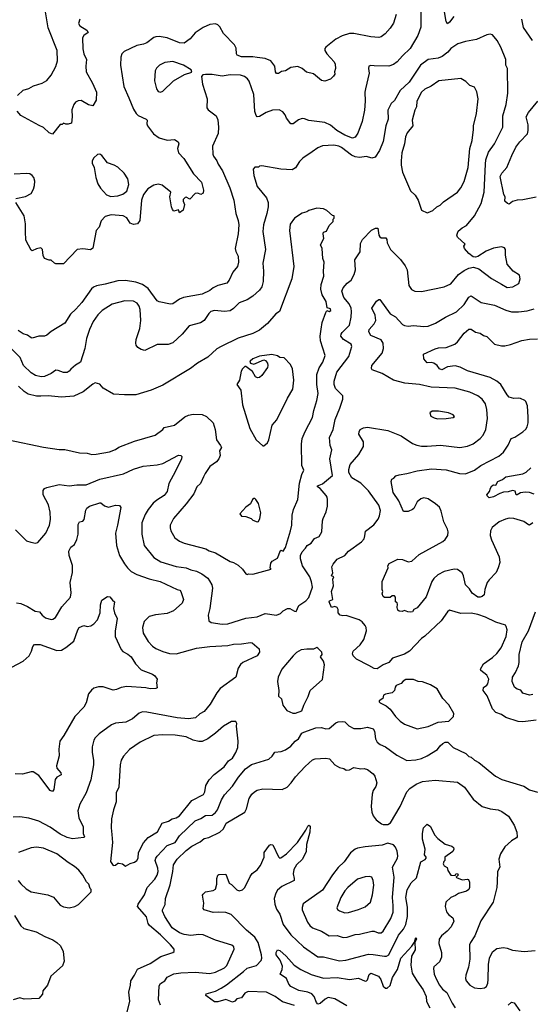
# Model space of a CAD drawing. Extents: x 1771496 to 1971148, y 471553 to 643630.
# Tile 664 of 702: x 1903614 to 1908152, y 555336 to 564089. Entities that reach past the tile are written whole.
import ezdxf

# ---------------------------------------------------------------- set-up
doc = ezdxf.new("R2010")
doc.units = 0

msp = doc.modelspace()

# ---------------------------------------------------------------- linework, layer by layer
at = {"layer": '0CON10XD'}
for points in [[(1903594.5, 563415), (1903645, 563462.5), (1903695, 563479.2), (1903737.7, 563502.3), (1903815, 563524.2), (1903855, 563548.8), (1903894, 563595), (1903935, 563673.3), (1903949.5, 563725), (1903946.9, 563815), (1903867.4, 564017.4), (1903838, 564195)], [(1906960.8, 564135), (1906935, 564057.5), (1906906.2, 564015), (1906861.2, 563965), (1906825, 563937.5), (1906805, 563931.9), (1906735, 563938.5), (1906585, 563967.3), (1906545, 563967.3), (1906481.2, 563945), (1906424.6, 563915.4), (1906334.4, 563845.6), (1906325.9, 563834.1), (1906326, 563815), (1906344, 563785), (1906407.5, 563715), (1906418, 563695), (1906422, 563655), (1906410.8, 563625), (1906413.8, 563605), (1906403.9, 563586.1), (1906375, 563560), (1906326.1, 563543.9), (1906295, 563550), (1906225, 563606.7), (1906162.1, 563622.1), (1906123.3, 563655), (1906085, 563672.5), (1906025, 563665.7), (1905976.7, 563635), (1905941.2, 563628.8), (1905915, 563610.8), (1905895, 563610), (1905886, 563625), (1905880.8, 563675), (1905846.2, 563725), (1905795, 563744.4), (1905725, 563753.8), (1905685, 563760), (1905585, 563758.2), (1905546, 563775), (1905540, 563785), (1905536.7, 563835), (1905521.9, 563865), (1905426, 563966), (1905394, 564025), (1905375, 564043.8), (1905355, 564052), (1905305, 564045.8), (1905245, 564019.2), (1905175, 563972), (1905130.2, 563919.8), (1905075, 563881.1), (1905033.8, 563885), (1904925, 563929.4), (1904855, 563939.4), (1904825, 563937.5), (1904805, 563930), (1904743.3, 563885), (1904715, 563872.9), (1904655, 563860.8), (1904543.8, 563806.2), (1904520.8, 563785), (1904511.9, 563755), (1904511.4, 563685), (1904539.4, 563495), (1904582.9, 563395), (1904624.3, 563295), (1904650, 563255), (1904667.9, 563237.9), (1904738.8, 563205), (1904746.2, 563195), (1904744, 563165), (1904750, 563145), (1904803.3, 563075), (1904855, 563038.8), (1904925, 563018.8), (1904990, 563025), (1905023.3, 563005), (1905027.5, 562985), (1905016.9, 562945), (1905026.6, 562906.6), (1905072.2, 562855), (1905158.7, 562718.7), (1905230.6, 562645), (1905248, 562575), (1905245, 562547.5), (1905225, 562536.7), (1905196.1, 562546.1), (1905175, 562543.8), (1905125, 562492.5), (1905095, 562512.5), (1905085, 562510), (1905068.3, 562491.7), (1905067.5, 562475), (1905080, 562445), (1905066.2, 562395), (1905035, 562372.5), (1905025, 562400), (1904985, 562387.5), (1904971.7, 562401.7), (1904962.5, 562425), (1904948.6, 562515), (1904957.5, 562555), (1904878.9, 562618.9), (1904845, 562628.6), (1904805, 562618), (1904753.8, 562586.2), (1904714.3, 562535), (1904695.6, 562484.4), (1904682.5, 562305), (1904660, 562275), (1904625, 562270), (1904595, 562281.2), (1904565, 562326.7), (1904535, 562346), (1904426.1, 562353.9), (1904375, 562341.2), (1904339.5, 562300.5), (1904320, 562245), (1904293.8, 562215), (1904265, 562057.5), (1904243.6, 562043.6), (1904175, 562053.3), (1904125, 562047.5), (1904005, 561920), (1903935, 561920), (1903922.5, 561925), (1903895, 561952.5), (1903875, 561952.5), (1903835, 561967.5), (1903821.7, 561991.7), (1903816.4, 562046.4), (1903801.7, 562061.7), (1903765, 562053.3), (1903726.1, 562033.9), (1903715, 562040), (1903668.8, 562128.8), (1903666.5, 562205), (1903667.3, 562275), (1903653.1, 562345), (1903578.8, 562465)], [(1904148, 564095), (1904138, 564055), (1904148.8, 564035), (1904210, 563995), (1904223.3, 563975), (1904185, 563948.8), (1904173, 563927), (1904175, 563830), (1904184.4, 563785), (1904206.9, 563735), (1904202, 563675), (1904206.2, 563625), (1904262, 563525), (1904296.2, 563445), (1904292.5, 563375), (1904265, 563322.5), (1904225, 563333.8), (1904160.3, 563370.3), (1904135, 563369.2), (1904110, 563355), (1904094, 563335), (1904077, 563287), (1904081.2, 563225), (1904075, 563170), (1904045, 563160), (1904025, 563160), (1904005, 563170), (1903991.7, 563158.3), (1903975, 563157.5), (1903905, 563072.5), (1903875, 563084.2), (1903825, 563130.8), (1903788.3, 563148.3), (1903625, 563237.5), (1903593.3, 563275)], [(1907179.5, 564155), (1907177.9, 564022.1), (1907152.4, 563947.6), (1907085, 563834.3), (1907015, 563768.6), (1906970, 563715), (1906935, 563690), (1906895, 563677.5), (1906765, 563678), (1906735, 563683.3), (1906717.5, 563675), (1906714, 563655), (1906719.2, 563615), (1906686.3, 563473.7), (1906680, 563445), (1906683.5, 563365), (1906677.1, 563285), (1906657.1, 563185), (1906619.6, 563080.4), (1906594.5, 563045.5), (1906573, 563037), (1906505, 563062.3), (1906433.1, 563105), (1906375, 563150.5), (1906325, 563174.4), (1906182.3, 563192.3), (1906145, 563209.2), (1906125, 563211.2), (1906091.7, 563198.3), (1906045.9, 563164.1), (1906025, 563163.3), (1905985, 563213.3), (1905972, 563245), (1905951.3, 563271.3), (1905918.7, 563288.7), (1905860, 563285), (1905805, 563264.4), (1905745, 563230), (1905725, 563226.2), (1905715, 563236.7), (1905704, 563274), (1905694.6, 563424.6), (1905653, 563543), (1905638.8, 563565), (1905613.2, 563583.2), (1905575, 563597.5), (1905485, 563600), (1905415, 563588), (1905325, 563601.2), (1905265, 563602), (1905242, 563598), (1905230, 563585), (1905238, 563515), (1905279.2, 563385), (1905276.7, 563305), (1905288.3, 563288.3), (1905361.2, 563235), (1905375, 563200), (1905381.9, 563135), (1905377, 563077), (1905328.6, 562965), (1905330, 562895), (1905336.9, 562875), (1905366, 562836), (1905378.1, 562805), (1905416.9, 562745), (1905482.2, 562595), (1905516.5, 562485), (1905534.4, 562365), (1905556.9, 562305), (1905560.6, 562265), (1905555.8, 562185), (1905528, 562055), (1905535, 562027.5), (1905557.1, 561987.1), (1905558.9, 561935), (1905550, 561895), (1905508.8, 561845), (1905476, 561775), (1905455, 561748), (1905375, 561726), (1905334.4, 561705.6), (1905305, 561680.8), (1905235, 561648.2), (1905071.2, 561618.8), (1905035.8, 561604.2), (1904975.6, 561564.4), (1904955, 561561.2), (1904855, 561580), (1904835, 561588.8), (1904755, 561700.6), (1904706.1, 561736.1), (1904645, 561757.3), (1904555, 561770), (1904485, 561768.8), (1904375, 561737.5), (1904296.9, 561723.1), (1904268.8, 561711.2), (1904253.1, 561696.9), (1904165.7, 561575), (1904114.3, 561515), (1904065, 561470), (1904015, 561390), (1903895, 561318), (1903856.5, 561283.5), (1903835, 561276), (1903785, 561276.2), (1903725, 561258.8), (1903715, 561261.2), (1903685, 561284), (1903645, 561295.8), (1903600, 561325)], [(1907471.7, 564118.3), (1907435, 564068), (1907415, 564053.8), (1907405, 564072.5), (1907386.4, 564176.4)], [(1908170, 563905), (1908090.5, 564020.5), (1908075.5, 564095)], [(1906641.6, 562098.4), (1906660.4, 562135), (1906740.5, 562219.5), (1906775, 562236.9), (1906796, 562235), (1906806.2, 562175), (1906815, 562157.5), (1906825, 562151.2), (1906869.3, 562149.3), (1906876.7, 562135), (1906878.8, 562105), (1906910.8, 562045), (1906997, 561957), (1907039.7, 561899.7), (1907057.5, 561865), (1907072, 561725), (1907095, 561690), (1907125, 561676.2), (1907185, 561672), (1907385, 561714.3), (1907445, 561742.5), (1907515, 561822.9), (1907565, 561860.6), (1907605, 561881.4), (1907648.3, 561888.3), (1907694.2, 561874.2), (1907808.3, 561788.3), (1907895, 561738.2), (1907945, 561708.2), (1907995.4, 561714.6), (1908051.2, 561745), (1908061.9, 561785), (1908057, 561817), (1908000.5, 561855), (1907946.2, 561915), (1907930, 561995), (1907930, 562045), (1907921.2, 562061.2), (1907895, 562070), (1907825, 562058.1), (1907758.6, 562031.4), (1907685, 561984), (1907665, 561978), (1907645, 561981.2), (1907605, 562012), (1907567.5, 562055), (1907562, 562075), (1907573.3, 562095), (1907506, 562155), (1907497.5, 562175), (1907510.3, 562209.7), (1907545, 562239.2), (1907585, 562259.2), (1907654.6, 562345.4), (1907714.4, 562455), (1907741.1, 562555), (1907754.6, 562804.6), (1907757.9, 562845), (1907779.1, 562910.9), (1907832.2, 562985), (1907908.6, 563135), (1907908.5, 563235), (1907936.5, 563335), (1907953.1, 563435), (1907949.2, 563655), (1907934.4, 563685), (1907934.2, 563735), (1907890, 563845), (1907858, 563905), (1907815.9, 563955.9), (1907795, 563961.2), (1907765, 563956.2), (1907675, 563914.2), (1907575, 563895.7), (1907506.4, 563873.6), (1907445.4, 563834.6), (1907419.8, 563800.2), (1907369.1, 563760.9), (1907333.6, 563746.4), (1907245, 563734.2), (1907177.1, 563685), (1907075.5, 563535), (1906995, 563460.6), (1906945, 563370), (1906914.6, 563345.4), (1906886.9, 563285), (1906889.4, 563205), (1906869.4, 563145), (1906844.5, 563005.5), (1906812.1, 562927.9), (1906772.4, 562867.6), (1906745, 562859.4), (1906695, 562872.9), (1906635, 562865.3), (1906595, 562870.4), (1906563.1, 562885), (1906475, 562952.3), (1906450, 562965), (1906405, 562974.6), (1906305, 562968.9), (1906265, 562951.4), (1906213.3, 562915), (1906130.9, 562859.1), (1906100.9, 562829.1), (1906065, 562773.8), (1906035, 562755.8), (1905935, 562759.6), (1905765, 562790), (1905745, 562786.7), (1905735, 562777.5), (1905703, 562777), (1905690, 562760), (1905694.3, 562705), (1905726, 562605), (1905808.6, 562505), (1905821.1, 562465), (1905823.3, 562425), (1905811.5, 562365), (1905780, 562265), (1905773.5, 562205), (1905800, 562045), (1905774.4, 561925), (1905781.9, 561855), (1905778.6, 561761.4), (1905764.6, 561715.4), (1905744.4, 561685), (1905687.4, 561632.6), (1905635, 561599.4), (1905565, 561572.9), (1905515, 561522.9), (1905485, 561502.2), (1905435, 561495.4), (1905345.4, 561504.6), (1905313.9, 561496.1), (1905295, 561478), (1905255, 561414.2), (1905220, 561395), (1905120.9, 561369.1), (1905058.6, 561295), (1904973.8, 561216.2), (1904935, 561202.5), (1904835, 561200.9), (1904725, 561149.5), (1904695, 561156.4), (1904665.4, 561175), (1904650, 561195), (1904645.4, 561215), (1904648.2, 561245), (1904681.2, 561345), (1904692.1, 561415), (1904683.6, 561513.6), (1904675, 561543.3), (1904657.8, 561567.8), (1904625, 561586.7), (1904549.3, 561590.7), (1904435, 561560), (1904347.4, 561502.6), (1904308.1, 561465), (1904267.5, 561405), (1904233.9, 561336.1), (1904206.7, 561255), (1904194.2, 561165.8), (1904155.5, 561045), (1904111.2, 561018.8), (1904067.4, 560982.6), (1904055, 560964), (1904035, 560952.9), (1904005, 560951.9), (1903955, 560972), (1903935, 560974), (1903893.8, 560945), (1903835, 560917.8), (1903805, 560915.7), (1903755, 560925.7), (1903715, 560950), (1903646.9, 561015), (1903618.5, 561085), (1903485, 561219.5)], [(1904865, 563444.2), (1904887.4, 563452.6), (1904980, 563545), (1905078.3, 563601.7), (1905145, 563622.5), (1905137.5, 563645), (1905070, 563685), (1904975, 563717.8), (1904905, 563709.4), (1904855.5, 563684.5), (1904831.1, 563658.9), (1904818.6, 563635), (1904811.9, 563545), (1904828.6, 563475), (1904845, 563452), (1904865, 563444.2)], [(1907235, 562372), (1907245, 562374), (1907285, 562392), (1907321.2, 562425), (1907350.3, 562439.7), (1907381.3, 562468.7), (1907505, 562557.1), (1907535.3, 562594.7), (1907565, 562651.2), (1907600.5, 562775), (1907614.6, 562945), (1907635.5, 563015), (1907647.6, 563112.4), (1907645.7, 563145), (1907674.4, 563255.6), (1907688.6, 563385), (1907677, 563447), (1907655, 563490), (1907615, 563504), (1907578.9, 563538.9), (1907535, 563565.8), (1907337.5, 563545), (1907269.3, 563499.3), (1907215, 563470.6), (1907185, 563445.6), (1907143.5, 563365), (1907139.5, 563315), (1907125.6, 563285), (1907101.1, 563195), (1907107.5, 563145), (1907058.5, 563085), (1907041.5, 563048.5), (1907033, 562987), (1907010, 562905), (1907004.4, 562835), (1907004.3, 562795), (1907015.8, 562735), (1907087.6, 562567.6), (1907129.1, 562529.1), (1907156, 562485), (1907186.2, 562396.2), (1907235, 562372)], [(1908205, 562510.8), (1908085, 562488), (1908034.3, 562485.7), (1907995, 562472), (1907965, 562450.8), (1907950, 562455), (1907924.5, 562475), (1907927.9, 562515), (1907915.5, 562535), (1907884.6, 562695), (1907897.5, 562725), (1907944.5, 562775), (1907987.6, 562882.4), (1908024.5, 562955), (1908060, 563005), (1908126.7, 563075), (1908133.5, 563105), (1908131.8, 563155), (1908115.6, 563225), (1908136.7, 563265), (1908218.6, 563365)], [(1904425, 562517.1), (1904485, 562523.1), (1904531.3, 562538.7), (1904565.7, 562565), (1904585.6, 562625), (1904575, 562676), (1904541.4, 562725), (1904485, 562778), (1904455, 562796), (1904395.8, 562815.8), (1904345, 562881.2), (1904325, 562893.8), (1904305, 562892), (1904272.5, 562862.5), (1904258.8, 562835), (1904258.8, 562815), (1904276.7, 562775), (1904290.8, 562685), (1904308.8, 562628.8), (1904331.5, 562591.5), (1904385, 562531.2), (1904425, 562517.1)], [(1903581.2, 562498.8), (1903665, 562517.5), (1903715, 562545.7), (1903736.6, 562583.4), (1903745.4, 562615), (1903749.6, 562655), (1903741.1, 562685), (1903725.4, 562705.4), (1903705, 562718.9), (1903675, 562723.3), (1903565, 562715.8)], [(1905635, 559157.5), (1905647, 559163), (1905685, 559161.2), (1905850, 559205), (1905840, 559215), (1905845, 559257.5), (1905856.7, 559275), (1905905, 559302), (1905930.7, 559369.3), (1905935, 559372.5), (1905955, 559363.3), (1905975, 559396.7), (1906021.5, 559545), (1906032.5, 559595), (1906035, 559683.8), (1906047.8, 559735), (1906084.5, 559824.5), (1906101.4, 559968.6), (1906122, 560045), (1906140, 560085), (1906122.9, 560125), (1906117.1, 560315), (1906124.3, 560365), (1906150.9, 560429.1), (1906216.4, 560553.6), (1906227.1, 560615), (1906255.5, 560704.5), (1906265.5, 560765), (1906254.6, 560845), (1906256, 560934), (1906275, 560994), (1906308.9, 561045), (1906330, 561105), (1906288.5, 561235), (1906283.6, 561275), (1906292, 561338), (1906302.8, 561397.2), (1906335, 561486.7), (1906345, 561503.3), (1906365, 561496.5), (1906378.2, 561505), (1906375, 561519.1), (1906346.4, 561526.4), (1906336.9, 561585), (1906303, 561643), (1906290.4, 561695), (1906293.8, 561735), (1906318, 561808), (1906313.9, 561853.9), (1906321.2, 561935), (1906307, 561967), (1906301.2, 562055), (1906287, 562087), (1906316.4, 562143.6), (1906310, 562185), (1906315, 562200), (1906339.3, 562210.7), (1906365, 562260), (1906400, 562295), (1906400, 562315), (1906410, 562325), (1906410, 562345), (1906395, 562350), (1906345, 562392.5), (1906315, 562406.7), (1906255, 562413.3), (1906185, 562393.3), (1906165, 562380), (1906125, 562370), (1906055, 562326), (1906018.3, 562271.7), (1906011.2, 562215), (1906051.2, 561895), (1906034, 561785), (1905924.2, 561495.8), (1905891.2, 561475), (1905815, 561388), (1905745, 561330), (1905685, 561300.6), (1905555, 561256.9), (1905405, 561184.2), (1905367.6, 561162.4), (1905285, 561088.8), (1905193.3, 561035), (1905132.3, 560987.7), (1904885, 560840.8), (1904783.2, 560796.8), (1904647.5, 560755), (1904545, 560752.9), (1904449.3, 560759.3), (1904355, 560812.5), (1904325, 560848.8), (1904285, 560860), (1904265, 560850), (1904179.4, 560780.6), (1904095, 560741.1), (1903985, 560732.2), (1903866.3, 560746.3), (1903801.5, 560741.5), (1903763, 560743), (1903690.9, 560760.9), (1903653.9, 560783.9), (1903605, 560830)], [(1903577.5, 559555), (1903675, 559457.5), (1903713.6, 559443.6), (1903755, 559436.7), (1903775, 559440), (1903845.7, 559524.3), (1903878, 559595), (1903889.2, 559645), (1903885, 559710), (1903870, 559775), (1903822.5, 559865), (1903822, 559905), (1903835, 559920.8), (1903855, 559931.4), (1903965, 559956.7), (1904055, 559944.4), (1904123, 559953), (1904205, 559954.4), (1904325, 560003.3), (1904538, 560052), (1904626.3, 560093.7), (1904710.6, 560120.6), (1904835, 560131.9), (1904885, 560143.1), (1905025, 560219.2), (1905045, 560216.2), (1905056.2, 560205), (1905052, 560185), (1905000, 560075), (1904940, 559965), (1904925.3, 559894.7), (1904899.4, 559860.6), (1904831.7, 559818.3), (1904799.5, 559790.5), (1904755, 559735.8), (1904728.6, 559691.4), (1904700.5, 559615), (1904698.9, 559515), (1904720.6, 559415), (1904805, 559308.6), (1904868.7, 559268.7), (1905005, 559226.9), (1905095, 559216.5), (1905135, 559198.2), (1905185.4, 559185.4), (1905232, 559162), (1905284.7, 559124.7), (1905301.8, 559101.8), (1905322.1, 559065), (1905327.3, 559035), (1905304.3, 558855), (1905288, 558795), (1905293.8, 558745), (1905315, 558730.8), (1905415, 558715.8), (1905463, 558717), (1905625, 558770), (1905725, 558781.8), (1905795, 558809.2), (1905895, 558796.2), (1905930.7, 558809.3), (1905955, 558833.3), (1905995, 558853.3), (1906015, 558853.8), (1906055, 558830), (1906070.7, 558829.3), (1906095, 558882.5), (1906157.3, 558922.7), (1906185, 558953.3), (1906215.8, 559044.2), (1906208.6, 559091.4), (1906192.2, 559135), (1906128.8, 559235), (1906110.3, 559295), (1906110.4, 559325), (1906123, 559357), (1906155, 559391.1), (1906167.5, 559415), (1906205, 559435.7), (1906235, 559476.2), (1906275.9, 559494.1), (1906298, 559535), (1906306.2, 559635), (1906310, 559655), (1906338.8, 559715), (1906348.1, 559765), (1906350.5, 559825), (1906347.8, 559845), (1906338.7, 559858.7), (1906285, 559920.8), (1906260, 559935), (1906260, 559945), (1906306.1, 559963.9), (1906395, 560037.5), (1906370.6, 560185), (1906387.1, 560265), (1906374.2, 560305), (1906366.9, 560375), (1906400.8, 560445), (1906416.9, 560535), (1906459.4, 560635), (1906484.5, 560715), (1906485.8, 560745), (1906421.3, 560811.3), (1906407.7, 560845), (1906408, 560875), (1906431.1, 560955), (1906539.2, 561095), (1906564.4, 561185), (1906559.4, 561205), (1906490.6, 561245), (1906468.9, 561275), (1906471.8, 561295), (1906481.2, 561308.8), (1906544.3, 561375), (1906560.7, 561445), (1906563.9, 561495), (1906559.6, 561525), (1906542.7, 561562.7), (1906495, 561619.4), (1906477.1, 561675), (1906488, 561705), (1906525, 561748), (1906558.8, 561775), (1906588, 561825), (1906598.8, 561865), (1906593.5, 561955), (1906640, 562025), (1906641.6, 562098.4)], [(1906935.3, 560885.3), (1906835, 560942.7), (1906747.4, 560977.4), (1906739.5, 560989.5), (1906744.4, 561015.6), (1906835.9, 561124.1), (1906847.3, 561165), (1906843.3, 561215), (1906825, 561244.2), (1906735, 561282.9), (1906715.7, 561315), (1906721.1, 561335), (1906763.5, 561385), (1906778.2, 561415), (1906773.1, 561463.1), (1906743.3, 561525), (1906785, 561586.2), (1906805, 561602.5), (1906815, 561602.5), (1906905, 561475.8), (1906955, 561447.5), (1907015, 561379.2), (1907035, 561369.4), (1907065, 561364.3), (1907115, 561370.8), (1907205, 561362.5), (1907245, 561365.6), (1907308.3, 561391.7), (1907398, 561445), (1907495, 561491.5), (1907563.1, 561556.9), (1907605, 561622.5), (1907625, 561635.7), (1907713.9, 561573.9), (1907835, 561550.6), (1907935, 561505.6), (1907985, 561492.2), (1908047.6, 561492.4), (1908125, 561501.9), (1908185, 561518.1)], [(1908175, 559616.5), (1908145, 559596.5), (1908135, 559597.9), (1908095, 559627.3), (1908005, 559655.5), (1907965, 559657.5), (1907930.2, 559649.8), (1907875.4, 559624.6), (1907812.9, 559575), (1907796.9, 559545), (1907795.6, 559505), (1907805.7, 559465), (1907875.7, 559315), (1907881.4, 559265), (1907867.1, 559215), (1907847.5, 559175), (1907785, 559110), (1907768.8, 559085), (1907747, 559023), (1907742.5, 558977.5), (1907725, 558960), (1907705, 558954.3), (1907686.8, 558956.8), (1907635, 558990), (1907610.3, 559030.3), (1907576.9, 559065), (1907557.8, 559145), (1907545, 559171.2), (1907505, 559200), (1907475, 559204.5), (1907385, 559184.5), (1907329.2, 559155), (1907295, 559122.5), (1907276.3, 559093.7), (1907225, 558958), (1907145, 558861.2), (1907117.5, 558845), (1907103.6, 558826.4), (1907085, 558821.2), (1907063.6, 558823.6), (1907035, 558836.7), (1907011.7, 558828.3), (1906985, 558830), (1906975, 558840), (1906967.5, 558865), (1906973, 558893), (1906967.5, 558905), (1906952.5, 558915), (1906953.3, 558955), (1906945, 558966.2), (1906925, 558966.7), (1906905, 558953.3), (1906855, 558953.3), (1906845, 558962.5), (1906836.7, 558985), (1906842.5, 559005), (1906836.7, 559025), (1906836.7, 559095), (1906887.5, 559215), (1906886.7, 559235), (1906897.5, 559255), (1906975, 559294), (1907015, 559288.8), (1907065, 559268.8), (1907097.5, 559275), (1907165, 559335.7), (1907375, 559449.4), (1907395, 559467.5), (1907418.1, 559505), (1907420.6, 559535), (1907415, 559560), (1907383.1, 559625), (1907361.1, 559721.1), (1907345.7, 559755), (1907310, 559785), (1907245, 559829.4), (1907205, 559838.6), (1907179.1, 559830.9), (1907146.8, 559803.2), (1907116, 559745), (1907105, 559736.2), (1907065, 559718), (1907025, 559716.7), (1906982.4, 559812.4), (1906932.9, 559885), (1906916.7, 559985), (1906922.5, 560005), (1906937.7, 560012.3), (1906955.9, 560034.1), (1906985, 560044.2), (1907055, 560054.2), (1907145, 560078.5), (1907275, 560095.5), (1907405, 560087.8), (1907523.6, 560053.6), (1907575, 560053.1), (1907655, 560084.4), (1907712, 560125), (1907872.1, 560207.9), (1907914.2, 560245), (1907954.5, 560305.5), (1907981.2, 560365), (1908015, 560377.5), (1908085.6, 560424.4), (1908111.7, 560448.3), (1908125, 560470), (1908133.1, 560505), (1908132.9, 560555), (1908126, 560655), (1908111.2, 560695), (1908102.5, 560705), (1908065, 560722), (1908045, 560725.7), (1908005, 560720.6), (1907963.7, 560733.7), (1907945, 560754), (1907890.6, 560845), (1907855, 560876.5), (1907795, 560908.2), (1907595, 560969.1), (1907529.8, 560999.8), (1907485, 561011.9), (1907415, 561004.2), (1907365, 560976.7), (1907346.1, 560986.1), (1907324.3, 561014.3), (1907295, 561036.2), (1907275, 561042), (1907235, 561040), (1907206.7, 561075), (1907203.9, 561116.1), (1907307.5, 561162.5), (1907335, 561171.5), (1907405, 561175.6), (1907481.2, 561205), (1907504.5, 561225.5), (1907565, 561302.9), (1907605, 561338.6), (1907625, 561338), (1907665, 561310), (1907705, 561302), (1907735, 561282.5), (1907764.2, 561274.2), (1907834.3, 561204.3), (1907895, 561190), (1907925, 561190), (1907975, 561200.8), (1908075, 561236), (1908145, 561249.2), (1908215, 561251.4)], [(1905785, 560300), (1905815, 560327.5), (1905827.3, 560352.7), (1905857.1, 560485), (1905898.3, 560531.7), (1905994.3, 560725), (1906042.5, 560805), (1906050.8, 560885), (1906038, 560985), (1906020, 561025), (1905965, 561083.3), (1905925.9, 561085.9), (1905905, 561101.2), (1905855, 561111.4), (1905745, 561098.9), (1905684.6, 561075.4), (1905662, 561055), (1905658.8, 561045), (1905665.8, 561035.8), (1905695.6, 561025.6), (1905785, 561064.4), (1905798.3, 561058.3), (1905817.3, 561035), (1905820.8, 561015), (1905815, 560997.5), (1905765.3, 560925), (1905745, 560908.9), (1905726.8, 560906.8), (1905708.8, 560915), (1905682.5, 560962.5), (1905625, 561006.7), (1905615, 561006.2), (1905594.4, 560985.6), (1905583.6, 560963.6), (1905566.2, 560885), (1905543.3, 560845), (1905578.8, 560795), (1905593.8, 560665), (1905658.8, 560455), (1905716.7, 560355), (1905775, 560300), (1905785, 560300)], [(1908205, 557860.5), (1908085, 557846.7), (1908045, 557850.7), (1907935.7, 557885.7), (1907895, 557913.4), (1907845, 557930.8), (1907815, 557961.9), (1907767.1, 558077.1), (1907733.3, 558125), (1907737.3, 558152.7), (1907766.9, 558173.1), (1907774.4, 558185), (1907781.9, 558225), (1907765, 558262.5), (1907713, 558303), (1907710, 558315), (1907736.5, 558363.5), (1907815, 558418.1), (1907853.3, 558455), (1907892.9, 558505), (1907937.3, 558605), (1907945.6, 558665.6), (1907938.6, 558695), (1907930, 558705), (1907845, 558732.5), (1907755, 558778.7), (1907685, 558802), (1907625, 558813.2), (1907535, 558809.5), (1907435, 558841.2), (1907416, 558825), (1907360, 558745), (1907215, 558608.6), (1907185, 558587.5), (1907079.2, 558475), (1907035, 558447.5), (1906927.2, 558412.8), (1906895, 558375.7), (1906845, 558354.4), (1906790.8, 558319.2), (1906765, 558320.9), (1906717.8, 558347.8), (1906606, 558405), (1906576.2, 558435), (1906570.3, 558450.3), (1906578, 558475), (1906638.6, 558531.4), (1906671.3, 558578.7), (1906694.7, 558654.7), (1906693.8, 558685), (1906684.7, 558704.7), (1906656.7, 558736.7), (1906632.4, 558752.4), (1906515, 558791.2), (1906485, 558788.3), (1906462.5, 558795), (1906444.5, 558815), (1906443.6, 558845), (1906435, 558864.2), (1906415, 558871.4), (1906384, 558864), (1906363.3, 558915), (1906367.5, 558922.5), (1906397.5, 558935), (1906386.2, 559005), (1906402.7, 559055), (1906395.6, 559114.4), (1906406.2, 559135), (1906383.8, 559145), (1906397, 559173), (1906388.9, 559225), (1906400.3, 559249.7), (1906435, 559292.5), (1906502.7, 559327.3), (1906535.9, 559364.1), (1906652.5, 559447.5), (1906674.4, 559475), (1906681.9, 559501.9), (1906686.5, 559543.5), (1906760.6, 559599.4), (1906799.9, 559650.1), (1906812.7, 559677.3), (1906820, 559725), (1906805, 559774.2), (1906715, 559899.5), (1906645, 559968.5), (1906565, 560015.6), (1906540.5, 560065), (1906539.8, 560090.2), (1906550, 560135), (1906628.1, 560225), (1906668.5, 560295), (1906670.6, 560335), (1906629.2, 560405), (1906630.8, 560425), (1906640.8, 560445), (1906668.7, 560461.3), (1906705, 560466.9), (1906885, 560437.8), (1907005, 560390), (1907105, 560320.8), (1907144.1, 560305.9), (1907185, 560296.9), (1907235, 560296.5), (1907355, 560307.8), (1907525, 560286.9), (1907595, 560298.1), (1907645, 560318.1), (1907707.1, 560365), (1907733.1, 560396.9), (1907756.7, 560445), (1907772.2, 560545), (1907766.7, 560625), (1907752.8, 560672.8), (1907724.3, 560715), (1907685, 560746.7), (1907615, 560778.5), (1907485, 560814.4), (1907272.1, 560822.1), (1907166.1, 560846.1), (1907037.6, 560857.6), (1906935.3, 560885.3)], [(1907327.7, 560542.3), (1907405, 560544), (1907466.4, 560553.6), (1907477, 560563), (1907465, 560576.7), (1907423.9, 560593.9), (1907335, 560610), (1907280.7, 560609.3), (1907257.5, 560595), (1907267.5, 560565), (1907298.3, 560548.3), (1907327.7, 560542.3)], [(1903515, 560353.3), (1903825, 560289.2), (1903965, 560269.4), (1904015, 560268.8), (1904145, 560237.5), (1904215, 560235.8), (1904255, 560224), (1904295, 560227.5), (1904412.4, 560247.6), (1904465, 560267.1), (1904495, 560288.1), (1904635, 560343.1), (1904816.7, 560395), (1904886.7, 560445), (1904896.7, 560463.3), (1904988.8, 560485), (1905082.8, 560557.2), (1905115, 560573.3), (1905155, 560583.3), (1905235, 560578.5), (1905275, 560560.6), (1905332.9, 560505), (1905351.9, 560445), (1905361.9, 560355), (1905399.4, 560305), (1905407.5, 560285), (1905390, 560255), (1905394.4, 560215), (1905384.2, 560185), (1905362.5, 560157.5), (1905305, 560118), (1905261.2, 560055), (1905248, 560025), (1905220, 559965), (1905189.2, 559935), (1905160.8, 559875), (1905094.2, 559785), (1904980, 559655), (1904952.9, 559595), (1904950.9, 559570.9), (1904957.1, 559545), (1904993.6, 559483.6), (1905035, 559454.3), (1905076.4, 559436.4), (1905267.5, 559385), (1905298.3, 559368.3), (1905355, 559350.8), (1905485, 559272.5), (1905515, 559264.3), (1905555, 559240.8), (1905595, 559203.8), (1905625, 559162.5), (1905635, 559157.5)], [(1908185, 559870.6), (1908144.7, 559884.7), (1908105, 559888.9), (1908065, 559883.1), (1908035, 559864.2), (1908025, 559864.2), (1908016.4, 559896.4), (1907995, 559904.3), (1907955, 559891.2), (1907915, 559889.2), (1907882.1, 559877.9), (1907825, 559846.2), (1907785, 559840), (1907767.5, 559855), (1907766.7, 559865), (1907790, 559895), (1907796.7, 559925), (1907810, 559945), (1907825, 559953.3), (1907845, 559952.5), (1907863.3, 559985), (1907905, 560001.4), (1907935.4, 560024.6), (1908085, 560050.9), (1908114.7, 560065.3), (1908155, 560104.4)], [(1905725, 559626), (1905735, 559628.8), (1905748, 559655), (1905757.1, 559705), (1905735, 559787.5), (1905713.9, 559823.9), (1905705, 559832.5), (1905695, 559832.5), (1905683.8, 559825), (1905665.8, 559784.2), (1905624.2, 559755.8), (1905569.2, 559695), (1905585, 559674.2), (1905625, 559672.5), (1905670, 559655), (1905685, 559640), (1905725, 559626)], [(1903585, 558903.8), (1903625, 558898), (1903682.7, 558872.7), (1903750.9, 558830.9), (1903790, 558825), (1903815, 558794.2), (1903845, 558772.9), (1903895, 558757.5), (1903910, 558760), (1903933.8, 558775), (1903989.7, 558870.3), (1904066, 558955), (1904072.9, 558995), (1904062.2, 559085), (1904082.9, 559175), (1904084.1, 559235.9), (1904054.7, 559324.7), (1904050.9, 559365), (1904069.5, 559400.5), (1904100, 559425), (1904121.7, 559468.3), (1904134.4, 559515), (1904135, 559602.5), (1904146.2, 559623.8), (1904175, 559631.2), (1904186.7, 559645), (1904202.4, 559727.6), (1904212.1, 559747.9), (1904234.6, 559765.4), (1904325, 559793.8), (1904335, 559793.8), (1904368.7, 559768.7), (1904404.2, 559754.2), (1904465, 559773.8), (1904501.7, 559771.7), (1904512.5, 559752.5), (1904484.4, 559595), (1904464.4, 559525), (1904474.3, 559415), (1904500, 559325), (1904545, 559251.2), (1904572, 559215), (1904604.6, 559184.6), (1904655.5, 559155.5), (1904765, 559118.5), (1904863.7, 559093.7), (1905013.3, 559023.3), (1905037.6, 559017.6), (1905047.5, 559005), (1905070, 558935), (1905058.6, 558901.4), (1904981.2, 558835), (1904925, 558810), (1904820.7, 558799.3), (1904765, 558782.9), (1904721.5, 558738.5), (1904704.3, 558685), (1904711.4, 558635), (1904755, 558562), (1904795, 558518.6), (1904825, 558498.1), (1904885, 558471.1), (1904945, 558455.6), (1905005, 558450.6), (1905185, 558500.5), (1905305, 558517.5), (1905465, 558526.9), (1905515, 558537.8), (1905585, 558540), (1905665, 558553.8), (1905679.2, 558549.2), (1905742.5, 558495), (1905746.2, 558465), (1905725, 558434.4), (1905596.7, 558375), (1905575, 558356), (1905556.2, 558325), (1905533.8, 558245), (1905395, 558142.5), (1905365.4, 558104.6), (1905307.8, 558005), (1905255, 557937.8), (1905215, 557918.1), (1905176.6, 557883.4), (1905115, 557873.8), (1905015, 557881.5), (1904745, 557933.6), (1904705, 557934.5), (1904674.6, 557925.4), (1904616.4, 557873.6), (1904557.2, 557842.8), (1904465, 557834.2), (1904430.7, 557819.3), (1904320.9, 557739.1), (1904284.5, 557705.5), (1904272.9, 557685), (1904258.6, 557625), (1904258.1, 557575), (1904270.6, 557505), (1904268.9, 557465), (1904247.9, 557332.1), (1904205.6, 557214.4), (1904147.5, 557115), (1904131.9, 557055), (1904138.6, 556995), (1904177.1, 556915), (1904179.2, 556855), (1904188.8, 556825), (1904185, 556817.5), (1904085, 556807.3), (1904035, 556818.2), (1903975, 556847.1), (1903885, 556909.6), (1903784.5, 556964.5), (1903695, 556991.4), (1903615, 557002.5), (1903555, 556999.2)], [(1903435, 558275.6), (1903644.4, 558385.6), (1903698, 558435), (1903719.2, 558475), (1903732.1, 558517.9), (1903746.6, 558533.4), (1903795, 558533.3), (1903945, 558480.8), (1903984.4, 558485.6), (1904025, 558507.1), (1904094.3, 558565), (1904129.5, 558665), (1904143.3, 558685), (1904184, 558704), (1904215, 558693.8), (1904245, 558702), (1904271.7, 558718.3), (1904305, 558753.3), (1904329.4, 558815), (1904333.5, 558886.5), (1904345, 558930), (1904395, 558962.5), (1904415, 558957.5), (1904438.3, 558928.3), (1904457.5, 558915), (1904448.6, 558855), (1904455.7, 558815), (1904479.4, 558765), (1904469.2, 558689.2), (1904461.4, 558655), (1904462.5, 558605), (1904515, 558491.2), (1904531.5, 558471.5), (1904575, 558449.2), (1904605, 558425.6), (1904644, 558364), (1904695, 558310), (1904795, 558271.4), (1904816.6, 558256.6), (1904836.4, 558226.4), (1904831.2, 558195), (1904835, 558150), (1904825, 558142.5), (1904775, 558139.2), (1904735, 558148.9), (1904565, 558160), (1904515, 558153.1), (1904475.6, 558134.4), (1904445, 558130), (1904355, 558159.2), (1904315, 558158), (1904273.3, 558145), (1904251.3, 558128.7), (1904225.8, 558095), (1904204.4, 558015), (1904185, 557978), (1904105, 557893.8), (1904006.2, 557725), (1903972, 557675), (1903963.1, 557605), (1903966.4, 557545), (1903942.5, 557455), (1903945.8, 557435), (1903979.4, 557395), (1903984, 557375), (1903944.5, 557355.5), (1903928.6, 557335), (1903918.6, 557245), (1903905, 557228.8), (1903885, 557236.2), (1903785, 557368.8), (1903735, 557403.8), (1903715, 557403.8), (1903638.8, 557381.2), (1903575, 557383.3)], [(1908175, 558089.2), (1908144.1, 558084.1), (1908085, 558102.5), (1908067.5, 558127.5), (1908035, 558138), (1908012, 558155), (1907991.1, 558205), (1907993.5, 558245), (1908020.8, 558285), (1908045.8, 558345), (1908052, 558375), (1908052.2, 558445), (1908080.6, 558559.4), (1908134.5, 558655), (1908196.7, 558825)], [(1906042.7, 557922.7), (1906065, 557924), (1906122.5, 557945), (1906138.8, 557995), (1906177.6, 558072.4), (1906194.2, 558125.8), (1906305.8, 558224.2), (1906322.5, 558355), (1906314.2, 558385), (1906286.7, 558425), (1906303.3, 558445), (1906300, 558465), (1906265, 558503.3), (1906255, 558506.7), (1906225, 558492), (1906165, 558493.8), (1906115, 558486.7), (1906075, 558462), (1906044, 558435), (1905942.9, 558315), (1905911.4, 558245), (1905905.9, 558205.9), (1905918, 558125), (1905914.2, 558074.2), (1905941.2, 558051.2), (1905954.1, 557994.1), (1905988.8, 557948.8), (1906042.7, 557922.7)], [(1907145, 557784.3), (1907244.5, 557805.5), (1907332.5, 557845), (1907427.3, 557852.7), (1907470, 557895), (1907471.7, 557921.7), (1907428.3, 557998.3), (1907375.9, 558055.9), (1907325, 558140), (1907265.9, 558175.9), (1907195, 558201.2), (1907155, 558206.2), (1907115, 558224), (1907045, 558222), (1907021.8, 558208.2), (1907003.6, 558186.4), (1906960.5, 558169.5), (1906951.4, 558155), (1906945.8, 558125), (1906925.5, 558104.5), (1906865.8, 558094.2), (1906846.7, 558085), (1906840, 558055), (1906807.5, 558035), (1906808.8, 558025), (1906816.7, 558015), (1906869.6, 557989.6), (1906905, 557960.8), (1906953.6, 557893.6), (1906995, 557852.5), (1907035, 557827.5), (1907145, 557784.3)], [(1904555, 556562.5), (1904595, 556586.7), (1904635, 556598.8), (1904655.6, 556614.4), (1904667.1, 556635), (1904669.5, 556685), (1904715, 556772.5), (1904755, 556820), (1904839.9, 556870.1), (1904880, 556945), (1904936, 556964), (1904970, 556985), (1905005, 556993.5), (1905035, 557010), (1905142.8, 557147.2), (1905248.2, 557201.8), (1905260, 557225), (1905269.1, 557280.9), (1905298.9, 557331.1), (1905341.5, 557378.5), (1905431.9, 557448.1), (1905470, 557500), (1905504.7, 557525.3), (1905535.5, 557575), (1905552.6, 557617.4), (1905554.3, 557674.3), (1905542.3, 557807.7), (1905543.3, 557833.3), (1905535, 557850), (1905495, 557850), (1905425, 557807.5), (1905355, 557746.9), (1905285, 557696.7), (1905235, 557672.5), (1905205, 557671.8), (1905155, 557684.6), (1905095, 557714.4), (1904995, 557728.9), (1904885, 557732.9), (1904805, 557725.6), (1904684.6, 557665.4), (1904589.7, 557600.3), (1904536.8, 557543.2), (1904517.1, 557505), (1904506.9, 557465), (1904495.7, 557265), (1904471.9, 557215), (1904471.4, 557135), (1904448.6, 557065), (1904431.4, 556985), (1904428.1, 556905), (1904434.3, 556845.7), (1904438.1, 556775), (1904422.5, 556605), (1904445, 556570), (1904465, 556572.5), (1904485, 556590), (1904495, 556591.2), (1904527.5, 556585), (1904555, 556562.5)], [(1905976.7, 557596.7), (1906025, 557630), (1906063.3, 557675), (1906092.9, 557697.1), (1906122.5, 557745), (1906139.4, 557755), (1906245, 557792.7), (1906295, 557795.3), (1906335, 557786.1), (1906365, 557788.8), (1906425, 557837.3), (1906445, 557846.1), (1906485, 557850.8), (1906505, 557847.7), (1906540, 557810), (1906585, 557789.1), (1906645, 557786.7), (1906705, 557799.1), (1906755, 557785.7), (1906768.1, 557765), (1906775.7, 557695), (1906792, 557665), (1906816.6, 557646.6), (1906865, 557625.6), (1906965, 557550), (1907055, 557504.2), (1907135, 557508.6), (1907185, 557521.5), (1907235, 557543.5), (1907327.9, 557602.1), (1907349.5, 557635), (1907373.3, 557655), (1907395, 557666.5), (1907419.2, 557665), (1907465, 557620), (1907580, 557565), (1907605, 557537.5), (1907625, 557532), (1907655, 557505.7), (1907695, 557485.8), (1907843.8, 557365), (1907900, 557335), (1908094.4, 557274.4), (1908143.2, 557243.2), (1908215, 557220.8)], [(1904565.4, 555255.4), (1904592.9, 555365), (1904584.7, 555445), (1904600.4, 555505), (1904602.9, 555545), (1904635, 555594.2), (1904660.7, 555649.3), (1904775, 555697.9), (1904868.3, 555761.7), (1904974.4, 555795.6), (1904988, 555805), (1904987.5, 555825), (1904955.5, 555865), (1904865, 555952.7), (1904766.6, 556035), (1904755.3, 556055), (1904742.3, 556112.3), (1904661.1, 556205), (1904667.3, 556225), (1904722.4, 556307.6), (1904747.1, 556372.9), (1904815, 556449.5), (1904835, 556482.9), (1904843.6, 556515), (1904841.9, 556545), (1904819.5, 556615), (1904822.8, 556635), (1904835, 556651.8), (1904923.5, 556746.5), (1904994.8, 556775.2), (1905035, 556833.9), (1905175, 556967.7), (1905225, 556988.9), (1905265, 557014.1), (1905325, 557018.5), (1905355, 557041.8), (1905371.4, 557065), (1905407.9, 557155), (1905435, 557199.2), (1905505, 557274.4), (1905559.3, 557355), (1905622.2, 557427.8), (1905673.5, 557466.5), (1905828.8, 557515), (1905859.1, 557540.9), (1905881.9, 557578.1), (1905936.6, 557583.4), (1905976.7, 557596.7)], [(1904865, 555329.4), (1904849.2, 555375), (1904855, 555498.8), (1904865, 555520), (1904903.8, 555545), (1904923.8, 555576.2), (1904985, 555605.6), (1905045, 555614.5), (1905175, 555621.5), (1905305, 555608.2), (1905355, 555620), (1905435, 555661.2), (1905455, 555680), (1905520.6, 555825), (1905517.8, 555847.8), (1905500.7, 555860.7), (1905355, 555904.5), (1905245, 555954.4), (1905205, 555957.3), (1905135, 555946.4), (1905075, 555956.4), (1905035, 555971.2), (1904970.6, 556015), (1904902.7, 556115), (1904882.5, 556165), (1904884.3, 556175), (1904905.7, 556224.3), (1904909.2, 556275), (1904951.4, 556398.6), (1904975.4, 556515), (1904980, 556575), (1905012.9, 556625), (1905095, 556704.4), (1905145, 556741.1), (1905218.6, 556781.4), (1905255, 556810.8), (1905295, 556818.6), (1905394, 556865), (1905425.6, 556895), (1905450, 556945), (1905615, 557044.3), (1905630.9, 557075), (1905654, 557166), (1905678.6, 557205), (1905700, 557225), (1905725, 557238.1), (1905775, 557250), (1905945.7, 557245.7), (1905990.8, 557265), (1906028.1, 557305), (1906065, 557357.5), (1906150.2, 557449.8), (1906215, 557510), (1906241.2, 557518.8), (1906334.1, 557524.1), (1906368.3, 557518.3), (1906414, 557465), (1906455, 557442.2), (1906493.5, 557433.5), (1906515, 557418.6), (1906545, 557418.9), (1906585, 557441.2), (1906645, 557430), (1906675, 557433.3), (1906705, 557422), (1906755.8, 557385), (1906770, 557365), (1906789.2, 557305), (1906778.6, 557271.4), (1906755, 557237.5), (1906745.8, 557205), (1906738.6, 557095), (1906743.1, 557045), (1906755, 557010), (1906782, 556975), (1906830.3, 556940.3), (1906845, 556934), (1906885, 556933.3), (1906909.5, 556950.5), (1906996.2, 557095), (1907025, 557160), (1907055.7, 557225), (1907080.8, 557255), (1907137, 557293), (1907195, 557315.5), (1907305, 557328.6), (1907505, 557310), (1907566.1, 557266.1), (1907645, 557160), (1907725, 557095.7), (1907795, 557073.3), (1907865, 557065.8), (1907899.7, 557049.7), (1907957.4, 557007.4), (1908009.1, 556929.1), (1908032, 556865), (1908033.8, 556825), (1908030, 556815), (1907985, 556788.8), (1907926.2, 556735), (1907885.7, 556674.3), (1907872.9, 556625), (1907880.6, 556555), (1907860, 556515), (1907856.9, 556425), (1907854.3, 556375), (1907820.6, 556245), (1907712.4, 556077.6), (1907658.6, 555945), (1907619.2, 555885), (1907612.5, 555865), (1907614.1, 555735.9), (1907602.9, 555665), (1907577.5, 555595), (1907575.8, 555565), (1907582.5, 555545), (1907614.6, 555504.6), (1907655, 555481.9), (1907705, 555475.7), (1907745, 555482), (1907761.2, 555495), (1907774.2, 555525), (1907778.6, 555555), (1907779.1, 555690.9), (1907788.6, 555745), (1907815, 555802), (1907855, 555831.4), (1907915, 555840.6), (1907945.5, 555835.5), (1907995, 555815.8), (1908095.9, 555805.9), (1908195.9, 555814.1)], [(1906055, 555324.6), (1905948.5, 555358.5), (1905885, 555405.5), (1905806.2, 555445), (1905645, 555449.1), (1905615.5, 555434.5), (1905585, 555393.8), (1905545, 555385.7), (1905525, 555362.5), (1905505, 555355.8), (1905445, 555379.4), (1905375, 555358.9), (1905345, 555358.6), (1905279.2, 555405), (1905268.8, 555415), (1905270.9, 555429.1), (1905355, 555453.6), (1905405, 555478.5), (1905452.4, 555507.6), (1905603.7, 555626.3), (1905635, 555656.7), (1905720, 555680), (1905759.4, 555725), (1905766.4, 555745), (1905764, 555775), (1905734.3, 555885), (1905705, 555932.9), (1905629.1, 555995), (1905492.5, 556135), (1905445, 556152), (1905385, 556155.7), (1905335, 556150.8), (1905253.3, 556175), (1905246, 556186), (1905250.8, 556235), (1905240, 556305), (1905243.3, 556315), (1905265.8, 556334.2), (1905335, 556346.2), (1905355, 556360), (1905365.8, 556405), (1905365.8, 556454.2), (1905375, 556482.5), (1905385, 556491.2), (1905445, 556492.5), (1905475, 556413.3), (1905495, 556401.2), (1905545, 556352.5), (1905565, 556345.7), (1905595, 556354.2), (1905615, 556374), (1905663, 556473), (1905680.3, 556499.7), (1905725, 556532), (1905755, 556568.8), (1905787.1, 556645), (1905786.2, 556685), (1905835, 556750), (1905846.4, 556756.4), (1905865, 556753.3), (1905915, 556646.7), (1905925, 556636.2), (1905935, 556638), (1905985, 556672.2), (1906082.5, 556775), (1906157.5, 556885), (1906175, 556920), (1906185, 556927.5), (1906195, 556920), (1906192, 556865), (1906164.2, 556755), (1906161.2, 556695), (1906126.7, 556625), (1906074.3, 556575), (1906051.8, 556535), (1906045.6, 556495), (1906054.4, 556455), (1906052.5, 556437.5), (1905945, 556382.1), (1905905, 556349.4), (1905889.1, 556325), (1905874.6, 556275), (1905881.2, 556225), (1905895, 556181.4), (1905927, 556137), (1905955.3, 556045.3), (1906025, 555952.9), (1906135, 555845.6), (1906265, 555758.6), (1906315, 555756.7), (1906455, 555720.9), (1906512.8, 555727.2), (1906715, 555780), (1906755, 555779.5), (1906856.4, 555763.6), (1906875, 555763.5), (1906894.7, 555775.3), (1906980.2, 555949.8), (1907025, 556003.3), (1907045.3, 556045), (1907061.4, 556115), (1907059.7, 556200.3), (1907046.4, 556285), (1907056.4, 556353.6), (1907094.4, 556415), (1907140.9, 556459.1), (1907178.2, 556601.8), (1907218.2, 556621.8), (1907226.9, 556635), (1907227.1, 556645), (1907212.9, 556665), (1907216.7, 556715), (1907194.5, 556805), (1907194.5, 556855.5), (1907201.2, 556905), (1907235, 556936.7), (1907265, 556916.2), (1907301.1, 556841.1), (1907329.8, 556809.8), (1907395, 556758.8), (1907455, 556742), (1907470, 556730), (1907472.5, 556715), (1907462, 556695), (1907392.5, 556645), (1907392.5, 556615), (1907382.5, 556605), (1907376.7, 556585), (1907385, 556567.5), (1907413, 556553), (1907420, 556525), (1907446.7, 556485), (1907485, 556480), (1907490, 556495), (1907505, 556500), (1907510, 556485), (1907492.5, 556467.5), (1907495, 556462.5), (1907545, 556442), (1907595, 556448.8), (1907603.9, 556443.9), (1907610.5, 556420.5), (1907610, 556375), (1907605, 556357.5), (1907585, 556342.5), (1907515, 556320), (1907488.3, 556301.7), (1907445.8, 556284.2), (1907402.5, 556245), (1907395.8, 556205), (1907408.3, 556158.3), (1907424.5, 556134.5), (1907463.4, 556103.4), (1907472.2, 556075), (1907447.8, 556025), (1907413.6, 555986.4), (1907361.4, 555945), (1907341.9, 555915), (1907340, 555875), (1907362.2, 555795), (1907363.6, 555755), (1907345.9, 555714.1), (1907295, 555670), (1907290.6, 555655), (1907298.5, 555605), (1907317.1, 555555), (1907345, 555504.4), (1907371.1, 555471.1), (1907409.8, 555439.8), (1907456.9, 555346.9), (1907484.6, 555304.6)], [(1906488.7, 555928.7), (1906525, 555932.5), (1906595, 555955.6), (1906635, 555958.5), (1906745, 555984.6), (1906765, 555984.5), (1906799.1, 555970.9), (1906827.8, 555972.2), (1906845.6, 555985), (1906912.6, 556097.4), (1906932.1, 556155), (1906933.8, 556215), (1906926.8, 556285), (1906942.9, 556465), (1906925.7, 556555), (1906970.8, 556635), (1906974.2, 556655), (1906967.9, 556697.9), (1906952.7, 556732.7), (1906935, 556753.8), (1906885, 556769.2), (1906835, 556749.2), (1906683.2, 556736.8), (1906615, 556722.5), (1906595, 556713.8), (1906555, 556681.2), (1906496.2, 556603.8), (1906445, 556552.5), (1906393.1, 556486.9), (1906305, 556349.5), (1906132.1, 556227.9), (1906123, 556197), (1906125.8, 556175), (1906172.2, 556065), (1906193.3, 556035), (1906217.5, 556015), (1906295, 555986.5), (1906365, 555943.6), (1906435, 555946.9), (1906488.7, 555928.7)], [(1904055, 556193.8), (1904105, 556203.8), (1904136.1, 556223.9), (1904250, 556335), (1904250, 556355), (1904240, 556365), (1904230, 556405), (1904207.5, 556425), (1904176.2, 556485), (1904138.7, 556528.7), (1904101.7, 556561.7), (1904043.8, 556595), (1903945, 556672.9), (1903825, 556724.3), (1903765, 556732.9), (1903715, 556727.5), (1903605, 556686.7)], [(1903600, 556435), (1903625, 556406), (1903672.6, 556362.6), (1903715, 556335.8), (1903865, 556308), (1903915, 556288.8), (1903975, 556216.7), (1904005, 556201.2), (1904055, 556193.8)], [(1906505, 556150), (1906535, 556153.1), (1906625, 556178.6), (1906685, 556202.9), (1906732.5, 556245), (1906750.3, 556309.7), (1906760, 556395), (1906756.8, 556436.8), (1906743.3, 556465), (1906721.2, 556471.2), (1906685, 556468.1), (1906615, 556448.1), (1906530, 556375), (1906504.4, 556345), (1906467.1, 556285), (1906432.7, 556192.7), (1906438.3, 556178.3), (1906455, 556165.8), (1906505, 556150)], [(1903567.5, 556125), (1903623.6, 556033.6), (1903650, 556010), (1903760.9, 555980.9), (1903839.1, 555939.1), (1903907.8, 555907.8), (1903945, 555884.2), (1903976, 555855), (1904000.8, 555805), (1904010.5, 555719.5), (1903995, 555678.8), (1903890, 555585), (1903862.5, 555505), (1903821.2, 555455), (1903816.2, 555425), (1903785, 555386.9), (1903655, 555381.8), (1903615, 555392.7), (1903555, 555375.4)], [(1906522.6, 555322.6), (1906415, 555384.3), (1906354.3, 555395.7), (1906328.2, 555381.8), (1906285, 555341.8), (1906265, 555337.8), (1906251.4, 555351.4), (1906232.3, 555405), (1906209.2, 555429.2), (1906175, 555443.2), (1906095, 555459.6), (1906022.5, 555495), (1906006.9, 555515), (1905986, 555565), (1905930, 555605), (1905945.6, 555644.4), (1905949.4, 555675), (1905927.5, 555727.5), (1905892.9, 555775), (1905893.9, 555796.1), (1905905, 555820), (1905925, 555813.3), (1905980.8, 555765), (1906053.1, 555683.1), (1906113.9, 555643.9), (1906205, 555600), (1906315, 555567.9), (1906435, 555572.7), (1906545, 555556.8), (1906625, 555567.1), (1906685, 555542.2), (1906696.2, 555543.8), (1906705, 555553.8), (1906718.5, 555601.5), (1906735, 555613.1), (1906801.9, 555585), (1906822.7, 555555), (1906845, 555495.8), (1906865, 555478.1), (1906880.9, 555479.1), (1906905, 555504.2), (1906927.2, 555575), (1906970.8, 555645), (1907000.7, 555745), (1907098.8, 555851.2), (1907122.5, 555887.5), (1907135, 555930), (1907140, 555915), (1907126.7, 555885), (1907129.3, 555820.7), (1907097.3, 555762.7), (1907091.5, 555685), (1907101.9, 555611.9), (1907144.7, 555544.7), (1907200, 555465), (1907226.2, 555405), (1907230.5, 555360.5), (1907258.5, 555305)], [(1907955, 555328.6), (1907985, 555354.3), (1908007.8, 555347.8), (1908057.7, 555277.7)]]:
    msp.add_lwpolyline(points, dxfattribs=at)

doc.saveas('drawing.dxf')
